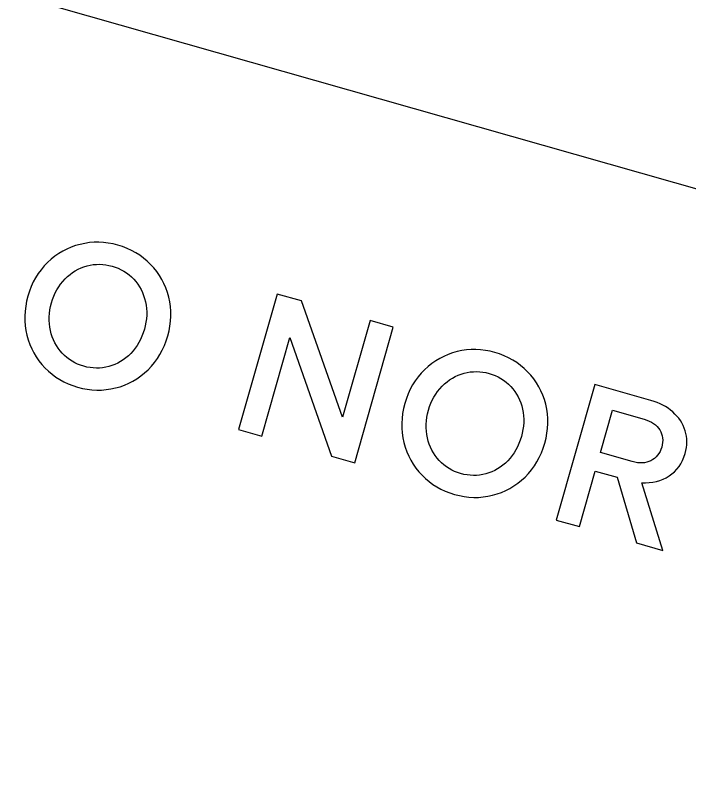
# Model space of a CAD drawing. Extents: x 530818 to 531740, y 6542340 to 6544024.
# Drawn here: x 531402.11 to 531416.54, y 6543140.82 to 6543157.29 of the extents above; entities that cross this region are included whole.
import ezdxf

# ---------------------------------------------------------------- set-up
doc = ezdxf.new("R2010")
doc.units = 0
doc.layers.add('Vormistus', color=7, linetype='Continuous')

msp = doc.modelspace()

# ---------------------------------------------------------------- linework, layer by layer
at = {"layer": 'Vormistus'}
for p, q in [((531528.617, 6543121.748), (531355.483, 6543170.986)), ((531403.399, 6543152.363), (531403.304, 6543152.329)), ((531403.497, 6543152.39), (531403.399, 6543152.363)), ((531403.597, 6543152.412), (531403.497, 6543152.39)), ((531403.697, 6543152.427), (531403.597, 6543152.412)), ((531403.797, 6543152.435), (531403.697, 6543152.427)), ((531403.898, 6543152.436), (531403.797, 6543152.435)), ((531404, 6543152.431), (531403.898, 6543152.436)), ((531404.101, 6543152.418), (531404, 6543152.431)), ((531404.203, 6543152.399), (531404.101, 6543152.418)), ((531404.306, 6543152.373), (531404.203, 6543152.399)), ((531404.408, 6543152.341), (531404.306, 6543152.373)), ((531403.038, 6543152.192), (531402.955, 6543152.134)), ((531403.123, 6543152.243), (531403.038, 6543152.192)), ((531403.212, 6543152.289), (531403.123, 6543152.243)), ((531403.304, 6543152.329), (531403.212, 6543152.289)), ((531404.505, 6543152.303), (531404.408, 6543152.341)), ((531404.599, 6543152.26), (531404.505, 6543152.303)), ((531404.688, 6543152.211), (531404.599, 6543152.26)), ((531404.774, 6543152.157), (531404.688, 6543152.211)), ((531402.876, 6543152.071), (531402.799, 6543152.002)), ((531402.955, 6543152.134), (531402.876, 6543152.071)), ((531404.856, 6543152.097), (531404.774, 6543152.157)), ((531404.933, 6543152.032), (531404.856, 6543152.097)), ((531405.006, 6543151.961), (531404.933, 6543152.032)), ((531402.727, 6543151.927), (531402.66, 6543151.848)), ((531402.799, 6543152.002), (531402.727, 6543151.927)), ((531403.394, 6543151.823), (531403.454, 6543151.856)), ((531403.454, 6543151.856), (531403.516, 6543151.885)), ((531403.516, 6543151.885), (531403.58, 6543151.909)), ((531403.58, 6543151.909), (531403.646, 6543151.929)), ((531403.646, 6543151.929), (531403.713, 6543151.945)), ((531403.713, 6543151.945), (531403.78, 6543151.956)), ((531403.78, 6543151.956), (531403.847, 6543151.962)), ((531403.847, 6543151.962), (531403.914, 6543151.964)), ((531403.914, 6543151.964), (531403.981, 6543151.961)), ((531403.981, 6543151.961), (531404.048, 6543151.953)), ((531404.048, 6543151.953), (531404.115, 6543151.941)), ((531404.115, 6543151.941), (531404.183, 6543151.924)), ((531404.183, 6543151.924), (531404.25, 6543151.903)), ((531404.25, 6543151.903), (531404.314, 6543151.878)), ((531404.314, 6543151.878), (531404.376, 6543151.848)), ((531405.075, 6543151.886), (531405.006, 6543151.961)), ((531405.138, 6543151.807), (531405.075, 6543151.886)), ((531402.599, 6543151.765), (531402.544, 6543151.677)), ((531402.66, 6543151.848), (531402.599, 6543151.765)), ((531403.175, 6543151.65), (531403.227, 6543151.7)), ((531403.227, 6543151.7), (531403.281, 6543151.745)), ((531403.281, 6543151.745), (531403.337, 6543151.786)), ((531403.337, 6543151.786), (531403.394, 6543151.823)), ((531404.376, 6543151.848), (531404.435, 6543151.815)), ((531404.435, 6543151.815), (531404.491, 6543151.779)), ((531404.491, 6543151.779), (531404.545, 6543151.738)), ((531404.545, 6543151.738), (531404.597, 6543151.693)), ((531404.597, 6543151.693), (531404.646, 6543151.645)), ((531405.196, 6543151.725), (531405.138, 6543151.807)), ((531405.247, 6543151.639), (531405.196, 6543151.725)), ((531402.494, 6543151.585), (531402.449, 6543151.488)), ((531402.544, 6543151.677), (531402.494, 6543151.585)), ((531403.038, 6543151.482), (531403.08, 6543151.541)), ((531403.08, 6543151.541), (531403.125, 6543151.597)), ((531403.125, 6543151.597), (531403.175, 6543151.65)), ((531404.646, 6543151.645), (531404.691, 6543151.593)), ((531404.691, 6543151.593), (531404.732, 6543151.539)), ((531404.732, 6543151.539), (531404.77, 6543151.482)), ((531405.293, 6543151.55), (531405.247, 6543151.639)), ((531405.333, 6543151.458), (531405.293, 6543151.55)), ((531402.41, 6543151.387), (531402.377, 6543151.281)), ((531402.449, 6543151.488), (531402.41, 6543151.387)), ((531402.965, 6543151.353), (531402.999, 6543151.419)), ((531402.999, 6543151.419), (531403.038, 6543151.482)), ((531404.77, 6543151.482), (531404.803, 6543151.423)), ((531404.803, 6543151.423), (531404.833, 6543151.361)), ((531404.833, 6543151.361), (531404.858, 6543151.297)), ((531405.367, 6543151.362), (531405.333, 6543151.458)), ((531405.396, 6543151.263), (531405.367, 6543151.362)), ((531402.377, 6543151.281), (531402.35, 6543151.174)), ((531402.883, 6543151.137), (531402.907, 6543151.213)), ((531402.907, 6543151.213), (531402.934, 6543151.284)), ((531402.934, 6543151.284), (531402.965, 6543151.353)), ((531404.858, 6543151.297), (531404.88, 6543151.23)), ((531404.88, 6543151.23), (531404.898, 6543151.16)), ((531405.418, 6543151.162), (531405.396, 6543151.263)), ((531407.72, 6543151.326), (531406.894, 6543148.423)), ((531408.243, 6543151.178), (531407.72, 6543151.326)), ((531402.33, 6543151.067), (531402.316, 6543150.961)), ((531402.35, 6543151.174), (531402.33, 6543151.067)), ((531402.849, 6543150.985), (531402.863, 6543151.061)), ((531402.863, 6543151.061), (531402.883, 6543151.137)), ((531404.898, 6543151.16), (531404.911, 6543151.089)), ((531404.911, 6543151.089), (531404.92, 6543151.018)), ((531405.433, 6543151.06), (531405.418, 6543151.162)), ((531405.441, 6543150.957), (531405.433, 6543151.06)), ((531409.121, 6543148.687), (531408.243, 6543151.178)), ((531402.316, 6543150.961), (531402.31, 6543150.856)), ((531402.834, 6543150.836), (531402.839, 6543150.91)), ((531402.839, 6543150.91), (531402.849, 6543150.985)), ((531404.924, 6543150.872), (531404.918, 6543150.798)), ((531404.92, 6543151.018), (531404.924, 6543150.945)), ((531404.924, 6543150.945), (531404.924, 6543150.872)), ((531405.442, 6543150.853), (531405.441, 6543150.957)), ((531402.31, 6543150.856), (531402.311, 6543150.752)), ((531402.311, 6543150.752), (531402.319, 6543150.649)), ((531402.833, 6543150.762), (531402.834, 6543150.836)), ((531402.838, 6543150.689), (531402.833, 6543150.762)), ((531404.908, 6543150.723), (531404.893, 6543150.647)), ((531404.918, 6543150.798), (531404.908, 6543150.723)), ((531405.423, 6543150.642), (531405.436, 6543150.748)), ((531405.436, 6543150.748), (531405.442, 6543150.853)), ((531409.711, 6543150.76), (531409.121, 6543148.687)), ((531410.208, 6543150.619), (531409.711, 6543150.76)), ((531402.319, 6543150.649), (531402.334, 6543150.546)), ((531402.334, 6543150.546), (531402.356, 6543150.444)), ((531402.847, 6543150.617), (531402.838, 6543150.689)), ((531402.861, 6543150.545), (531402.847, 6543150.617)), ((531402.878, 6543150.475), (531402.861, 6543150.545)), ((531404.874, 6543150.571), (531404.85, 6543150.496)), ((531404.893, 6543150.647), (531404.874, 6543150.571)), ((531405.376, 6543150.429), (531405.403, 6543150.536)), ((531405.403, 6543150.536), (531405.423, 6543150.642)), ((531409.383, 6543147.715), (531410.208, 6543150.619)), ((531402.356, 6543150.444), (531402.385, 6543150.345)), ((531402.9, 6543150.408), (531402.878, 6543150.475)), ((531402.926, 6543150.343), (531402.9, 6543150.408)), ((531404.823, 6543150.424), (531404.792, 6543150.355)), ((531404.85, 6543150.496), (531404.823, 6543150.424)), ((531405.342, 6543150.323), (531405.376, 6543150.429)), ((531407.392, 6543148.281), (531407.993, 6543150.397)), ((531407.993, 6543150.397), (531408.881, 6543147.858)), ((531402.385, 6543150.345), (531402.419, 6543150.249)), ((531402.419, 6543150.249), (531402.459, 6543150.156)), ((531402.956, 6543150.281), (531402.926, 6543150.343)), ((531402.99, 6543150.222), (531402.956, 6543150.281)), ((531403.027, 6543150.165), (531402.99, 6543150.222)), ((531404.72, 6543150.226), (531404.678, 6543150.166)), ((531404.758, 6543150.289), (531404.72, 6543150.226)), ((531404.792, 6543150.355), (531404.758, 6543150.289)), ((531405.258, 6543150.124), (531405.303, 6543150.221)), ((531405.303, 6543150.221), (531405.342, 6543150.323)), ((531402.459, 6543150.156), (531402.504, 6543150.067)), ((531402.504, 6543150.067), (531402.556, 6543149.981)), ((531403.069, 6543150.11), (531403.027, 6543150.165)), ((531403.114, 6543150.058), (531403.069, 6543150.11)), ((531403.163, 6543150.01), (531403.114, 6543150.058)), ((531404.584, 6543150.055), (531404.532, 6543150.005)), ((531404.633, 6543150.109), (531404.584, 6543150.055)), ((531404.678, 6543150.166), (531404.633, 6543150.109)), ((531405.208, 6543150.032), (531405.258, 6543150.124)), ((531411.478, 6543150.065), (531411.383, 6543150.031)), ((531411.576, 6543150.093), (531411.478, 6543150.065)), ((531411.676, 6543150.114), (531411.576, 6543150.093)), ((531411.776, 6543150.129), (531411.676, 6543150.114)), ((531411.877, 6543150.137), (531411.776, 6543150.129)), ((531411.978, 6543150.138), (531411.877, 6543150.137)), ((531412.079, 6543150.133), (531411.978, 6543150.138)), ((531412.181, 6543150.12), (531412.079, 6543150.133)), ((531412.283, 6543150.101), (531412.181, 6543150.12)), ((531412.385, 6543150.076), (531412.283, 6543150.101)), ((531412.487, 6543150.043), (531412.385, 6543150.076)), ((531412.584, 6543150.006), (531412.487, 6543150.043)), ((531402.556, 6543149.981), (531402.613, 6543149.898)), ((531402.613, 6543149.898), (531402.676, 6543149.82)), ((531403.214, 6543149.965), (531403.163, 6543150.01)), ((531403.267, 6543149.925), (531403.214, 6543149.965)), ((531403.323, 6543149.888), (531403.267, 6543149.925)), ((531403.382, 6543149.855), (531403.323, 6543149.888)), ((531404.365, 6543149.88), (531404.305, 6543149.847)), ((531404.422, 6543149.918), (531404.365, 6543149.88)), ((531404.478, 6543149.959), (531404.422, 6543149.918)), ((531404.532, 6543150.005), (531404.478, 6543149.959)), ((531405.092, 6543149.86), (531405.153, 6543149.944)), ((531405.153, 6543149.944), (531405.208, 6543150.032)), ((531411.117, 6543149.894), (531411.035, 6543149.837)), ((531411.203, 6543149.946), (531411.117, 6543149.894)), ((531411.292, 6543149.991), (531411.203, 6543149.946)), ((531411.383, 6543150.031), (531411.292, 6543149.991)), ((531412.678, 6543149.962), (531412.584, 6543150.006)), ((531412.768, 6543149.914), (531412.678, 6543149.962)), ((531412.853, 6543149.859), (531412.768, 6543149.914)), ((531402.676, 6543149.82), (531402.744, 6543149.744)), ((531402.744, 6543149.744), (531402.818, 6543149.674)), ((531403.443, 6543149.826), (531403.382, 6543149.855)), ((531403.507, 6543149.801), (531403.443, 6543149.826)), ((531403.573, 6543149.78), (531403.507, 6543149.801)), ((531403.641, 6543149.763), (531403.573, 6543149.78)), ((531403.709, 6543149.751), (531403.641, 6543149.763)), ((531403.777, 6543149.743), (531403.709, 6543149.751)), ((531403.845, 6543149.74), (531403.777, 6543149.743)), ((531403.912, 6543149.741), (531403.845, 6543149.74)), ((531403.979, 6543149.748), (531403.912, 6543149.741)), ((531404.047, 6543149.759), (531403.979, 6543149.748)), ((531404.114, 6543149.774), (531404.047, 6543149.759)), ((531404.179, 6543149.794), (531404.114, 6543149.774)), ((531404.243, 6543149.819), (531404.179, 6543149.794)), ((531404.305, 6543149.847), (531404.243, 6543149.819)), ((531404.953, 6543149.706), (531405.025, 6543149.781)), ((531405.025, 6543149.781), (531405.092, 6543149.86)), ((531410.955, 6543149.773), (531410.878, 6543149.704)), ((531411.035, 6543149.837), (531410.955, 6543149.773)), ((531412.935, 6543149.799), (531412.853, 6543149.859)), ((531413.013, 6543149.734), (531412.935, 6543149.799)), ((531413.086, 6543149.663), (531413.013, 6543149.734)), ((531402.818, 6543149.674), (531402.895, 6543149.608)), ((531402.895, 6543149.608), (531402.977, 6543149.549)), ((531402.977, 6543149.549), (531403.062, 6543149.494)), ((531404.714, 6543149.514), (531404.796, 6543149.572)), ((531404.796, 6543149.572), (531404.876, 6543149.636)), ((531404.876, 6543149.636), (531404.953, 6543149.706)), ((531410.74, 6543149.55), (531410.679, 6543149.467)), ((531410.806, 6543149.629), (531410.74, 6543149.55)), ((531410.878, 6543149.704), (531410.806, 6543149.629)), ((531411.474, 6543149.526), (531411.534, 6543149.558)), ((531411.534, 6543149.558), (531411.596, 6543149.587)), ((531411.596, 6543149.587), (531411.66, 6543149.611)), ((531411.66, 6543149.611), (531411.725, 6543149.631)), ((531411.725, 6543149.631), (531411.792, 6543149.647)), ((531411.792, 6543149.647), (531411.859, 6543149.658)), ((531411.859, 6543149.658), (531411.926, 6543149.664)), ((531411.926, 6543149.664), (531411.993, 6543149.666)), ((531411.993, 6543149.666), (531412.06, 6543149.663)), ((531412.06, 6543149.663), (531412.127, 6543149.655)), ((531412.127, 6543149.655), (531412.195, 6543149.643)), ((531412.195, 6543149.643), (531412.262, 6543149.626)), ((531412.262, 6543149.626), (531412.329, 6543149.605)), ((531412.329, 6543149.605), (531412.393, 6543149.58)), ((531412.393, 6543149.58), (531412.455, 6543149.551)), ((531412.455, 6543149.551), (531412.515, 6543149.518)), ((531413.155, 6543149.588), (531413.086, 6543149.663)), ((531413.218, 6543149.509), (531413.155, 6543149.588)), ((531403.062, 6543149.494), (531403.151, 6543149.446)), ((531403.151, 6543149.446), (531403.244, 6543149.403)), ((531403.244, 6543149.403), (531403.341, 6543149.365)), ((531404.447, 6543149.377), (531404.539, 6543149.417)), ((531404.539, 6543149.417), (531404.628, 6543149.463)), ((531404.628, 6543149.463), (531404.714, 6543149.514)), ((531410.679, 6543149.467), (531410.623, 6543149.379)), ((531411.254, 6543149.353), (531411.306, 6543149.402)), ((531411.306, 6543149.402), (531411.36, 6543149.448)), ((531411.36, 6543149.448), (531411.416, 6543149.489)), ((531411.416, 6543149.489), (531411.474, 6543149.526)), ((531412.515, 6543149.518), (531412.571, 6543149.481)), ((531412.571, 6543149.481), (531412.625, 6543149.44)), ((531412.625, 6543149.44), (531412.676, 6543149.395)), ((531412.676, 6543149.395), (531412.725, 6543149.347)), ((531413.275, 6543149.427), (531413.218, 6543149.509)), ((531413.327, 6543149.342), (531413.275, 6543149.427)), ((531414.526, 6543149.39), (531413.701, 6543146.487)), ((531415.729, 6543149.049), (531414.526, 6543149.39)), ((531403.341, 6543149.365), (531403.441, 6543149.333)), ((531403.441, 6543149.333), (531403.545, 6543149.307)), ((531403.545, 6543149.307), (531403.648, 6543149.288)), ((531403.648, 6543149.288), (531403.75, 6543149.275)), ((531403.75, 6543149.275), (531403.852, 6543149.27)), ((531403.852, 6543149.27), (531403.953, 6543149.271)), ((531403.953, 6543149.271), (531404.054, 6543149.279)), ((531404.054, 6543149.279), (531404.154, 6543149.294)), ((531404.154, 6543149.294), (531404.254, 6543149.315)), ((531404.254, 6543149.315), (531404.352, 6543149.343)), ((531404.352, 6543149.343), (531404.447, 6543149.377)), ((531410.573, 6543149.287), (531410.529, 6543149.19)), ((531410.623, 6543149.379), (531410.573, 6543149.287)), ((531411.117, 6543149.184), (531411.159, 6543149.243)), ((531411.159, 6543149.243), (531411.205, 6543149.3)), ((531411.205, 6543149.3), (531411.254, 6543149.353)), ((531412.725, 6543149.347), (531412.77, 6543149.295)), ((531412.77, 6543149.295), (531412.812, 6543149.241)), ((531412.812, 6543149.241), (531412.849, 6543149.184)), ((531413.372, 6543149.253), (531413.327, 6543149.342)), ((531413.412, 6543149.16), (531413.372, 6543149.253)), ((531410.49, 6543149.089), (531410.456, 6543148.984)), ((531410.529, 6543149.19), (531410.49, 6543149.089)), ((531411.013, 6543148.987), (531411.044, 6543149.056)), ((531411.044, 6543149.056), (531411.079, 6543149.121)), ((531411.079, 6543149.121), (531411.117, 6543149.184)), ((531412.849, 6543149.184), (531412.882, 6543149.125)), ((531412.882, 6543149.125), (531412.912, 6543149.063)), ((531412.912, 6543149.063), (531412.938, 6543148.999)), ((531413.446, 6543149.065), (531413.412, 6543149.16)), ((531413.475, 6543148.965), (531413.446, 6543149.065)), ((531410.456, 6543148.984), (531410.429, 6543148.876)), ((531410.963, 6543148.84), (531410.986, 6543148.915)), ((531410.986, 6543148.915), (531411.013, 6543148.987)), ((531412.938, 6543148.999), (531412.96, 6543148.932)), ((531412.96, 6543148.932), (531412.977, 6543148.863)), ((531413.497, 6543148.864), (531413.475, 6543148.965)), ((531415.797, 6543149.027), (531415.729, 6543149.049)), ((531415.863, 6543149.003), (531415.797, 6543149.027)), ((531415.925, 6543148.977), (531415.863, 6543149.003)), ((531415.985, 6543148.947), (531415.925, 6543148.977)), ((531416.043, 6543148.915), (531415.985, 6543148.947)), ((531416.097, 6543148.88), (531416.043, 6543148.915)), ((531410.409, 6543148.769), (531410.396, 6543148.663)), ((531410.429, 6543148.876), (531410.409, 6543148.769)), ((531410.928, 6543148.687), (531410.943, 6543148.763)), ((531410.943, 6543148.763), (531410.963, 6543148.84)), ((531412.977, 6543148.863), (531412.991, 6543148.792)), ((531412.991, 6543148.792), (531413, 6543148.72)), ((531413.512, 6543148.762), (531413.497, 6543148.864)), ((531413.52, 6543148.659), (531413.512, 6543148.762)), ((531414.649, 6543147.93), (531414.907, 6543148.838)), ((531414.907, 6543148.838), (531415.583, 6543148.646)), ((531416.149, 6543148.841), (531416.097, 6543148.88)), ((531416.199, 6543148.801), (531416.149, 6543148.841)), ((531416.245, 6543148.757), (531416.199, 6543148.801)), ((531416.287, 6543148.712), (531416.245, 6543148.757)), ((531410.396, 6543148.663), (531410.39, 6543148.558)), ((531410.39, 6543148.558), (531410.391, 6543148.454)), ((531410.913, 6543148.538), (531410.918, 6543148.612)), ((531410.918, 6543148.612), (531410.928, 6543148.687)), ((531413.003, 6543148.574), (531412.998, 6543148.5)), ((531413, 6543148.72), (531413.004, 6543148.647)), ((531413.004, 6543148.647), (531413.003, 6543148.574)), ((531413.521, 6543148.555), (531413.52, 6543148.659)), ((531415.583, 6543148.646), (531415.64, 6543148.628)), ((531415.64, 6543148.628), (531415.693, 6543148.607)), ((531415.693, 6543148.607), (531415.741, 6543148.582)), ((531415.741, 6543148.582), (531415.786, 6543148.555)), ((531416.326, 6543148.665), (531416.287, 6543148.712)), ((531416.361, 6543148.616), (531416.326, 6543148.665)), ((531416.392, 6543148.565), (531416.361, 6543148.616)), ((531416.419, 6543148.512), (531416.392, 6543148.565)), ((531406.894, 6543148.423), (531407.392, 6543148.281)), ((531410.391, 6543148.454), (531410.399, 6543148.351)), ((531410.913, 6543148.464), (531410.913, 6543148.538)), ((531410.917, 6543148.391), (531410.913, 6543148.464)), ((531410.926, 6543148.319), (531410.917, 6543148.391)), ((531412.988, 6543148.425), (531412.973, 6543148.35)), ((531412.998, 6543148.5), (531412.988, 6543148.425)), ((531413.502, 6543148.345), (531413.515, 6543148.45)), ((531413.515, 6543148.45), (531413.521, 6543148.555)), ((531415.786, 6543148.555), (531415.825, 6543148.525)), ((531415.825, 6543148.525), (531415.861, 6543148.493)), ((531415.861, 6543148.493), (531415.892, 6543148.457)), ((531415.892, 6543148.457), (531415.92, 6543148.418)), ((531415.92, 6543148.418), (531415.942, 6543148.377)), ((531416.443, 6543148.457), (531416.419, 6543148.512)), ((531416.463, 6543148.4), (531416.443, 6543148.457)), ((531416.479, 6543148.342), (531416.463, 6543148.4)), ((531410.399, 6543148.351), (531410.414, 6543148.248)), ((531410.414, 6543148.248), (531410.436, 6543148.147)), ((531410.94, 6543148.247), (531410.926, 6543148.319)), ((531410.958, 6543148.178), (531410.94, 6543148.247)), ((531412.953, 6543148.273), (531412.93, 6543148.198)), ((531412.973, 6543148.35), (531412.953, 6543148.273)), ((531413.455, 6543148.131), (531413.482, 6543148.238)), ((531413.482, 6543148.238), (531413.502, 6543148.345)), ((531415.942, 6543148.377), (531415.959, 6543148.335)), ((531415.959, 6543148.335), (531415.972, 6543148.291)), ((531415.972, 6543148.291), (531415.98, 6543148.246)), ((531415.98, 6543148.246), (531415.982, 6543148.199)), ((531416.491, 6543148.283), (531416.479, 6543148.342)), ((531416.498, 6543148.223), (531416.491, 6543148.283)), ((531410.436, 6543148.147), (531410.464, 6543148.047)), ((531410.98, 6543148.11), (531410.958, 6543148.178)), ((531411.005, 6543148.045), (531410.98, 6543148.11)), ((531412.902, 6543148.126), (531412.872, 6543148.057)), ((531412.93, 6543148.198), (531412.902, 6543148.126)), ((531413.421, 6543148.025), (531413.455, 6543148.131)), ((531415.972, 6543148.101), (531415.96, 6543148.05)), ((531415.98, 6543148.151), (531415.972, 6543148.101)), ((531415.982, 6543148.199), (531415.98, 6543148.151)), ((531416.491, 6543148.039), (531416.498, 6543148.101)), ((531416.5, 6543148.162), (531416.498, 6543148.223)), ((531416.498, 6543148.101), (531416.5, 6543148.162)), ((531410.464, 6543148.047), (531410.498, 6543147.951)), ((531410.498, 6543147.951), (531410.538, 6543147.858)), ((531411.035, 6543147.983), (531411.005, 6543148.045)), ((531411.069, 6543147.924), (531411.035, 6543147.983)), ((531411.107, 6543147.867), (531411.069, 6543147.924)), ((531412.799, 6543147.928), (531412.757, 6543147.868)), ((531412.837, 6543147.991), (531412.799, 6543147.928)), ((531412.872, 6543148.057), (531412.837, 6543147.991)), ((531413.338, 6543147.827), (531413.382, 6543147.924)), ((531413.382, 6543147.924), (531413.421, 6543148.025)), ((531415.325, 6543147.738), (531414.649, 6543147.93)), ((531415.9, 6543147.912), (531415.873, 6543147.873)), ((531415.924, 6543147.954), (531415.9, 6543147.912)), ((531415.944, 6543148), (531415.924, 6543147.954)), ((531415.96, 6543148.05), (531415.944, 6543148)), ((531416.438, 6543147.834), (531416.464, 6543147.911)), ((531416.464, 6543147.911), (531416.48, 6543147.975)), ((531416.48, 6543147.975), (531416.491, 6543148.039)), ((531408.881, 6543147.858), (531409.383, 6543147.715)), ((531410.538, 6543147.858), (531410.584, 6543147.769)), ((531410.584, 6543147.769), (531410.635, 6543147.683)), ((531411.148, 6543147.812), (531411.107, 6543147.867)), ((531411.193, 6543147.761), (531411.148, 6543147.812)), ((531411.242, 6543147.712), (531411.193, 6543147.761)), ((531412.663, 6543147.757), (531412.611, 6543147.707)), ((531412.712, 6543147.811), (531412.663, 6543147.757)), ((531412.757, 6543147.868), (531412.712, 6543147.811)), ((531413.232, 6543147.646), (531413.288, 6543147.734)), ((531413.288, 6543147.734), (531413.338, 6543147.827)), ((531415.383, 6543147.723), (531415.325, 6543147.738)), ((531415.688, 6543147.738), (531415.642, 6543147.723)), ((531415.731, 6543147.757), (531415.688, 6543147.738)), ((531415.772, 6543147.78), (531415.731, 6543147.757)), ((531415.809, 6543147.807), (531415.772, 6543147.78)), ((531415.843, 6543147.838), (531415.809, 6543147.807)), ((531415.873, 6543147.873), (531415.843, 6543147.838)), ((531416.373, 6543147.694), (531416.408, 6543147.762)), ((531416.408, 6543147.762), (531416.438, 6543147.834)), ((531410.635, 6543147.683), (531410.692, 6543147.601)), ((531410.692, 6543147.601), (531410.755, 6543147.522)), ((531411.293, 6543147.668), (531411.242, 6543147.712)), ((531411.347, 6543147.627), (531411.293, 6543147.668)), ((531411.403, 6543147.59), (531411.347, 6543147.627)), ((531411.461, 6543147.557), (531411.403, 6543147.59)), ((531412.444, 6543147.583), (531412.384, 6543147.55)), ((531412.502, 6543147.62), (531412.444, 6543147.583)), ((531412.557, 6543147.662), (531412.502, 6543147.62)), ((531412.611, 6543147.707), (531412.557, 6543147.662)), ((531413.171, 6543147.562), (531413.232, 6543147.646)), ((531415.439, 6543147.714), (531415.383, 6543147.723)), ((531415.493, 6543147.709), (531415.439, 6543147.714)), ((531415.545, 6543147.709), (531415.493, 6543147.709)), ((531415.595, 6543147.714), (531415.545, 6543147.709)), ((531415.642, 6543147.723), (531415.595, 6543147.714)), ((531416.236, 6543147.521), (531416.287, 6543147.574)), ((531416.287, 6543147.574), (531416.332, 6543147.632)), ((531416.332, 6543147.632), (531416.373, 6543147.694)), ((531410.755, 6543147.522), (531410.824, 6543147.447)), ((531410.824, 6543147.447), (531410.897, 6543147.376)), ((531411.522, 6543147.529), (531411.461, 6543147.557)), ((531411.586, 6543147.504), (531411.522, 6543147.529)), ((531411.652, 6543147.482), (531411.586, 6543147.504)), ((531411.72, 6543147.465), (531411.652, 6543147.482)), ((531411.789, 6543147.453), (531411.72, 6543147.465)), ((531411.856, 6543147.445), (531411.789, 6543147.453)), ((531411.924, 6543147.442), (531411.856, 6543147.445)), ((531411.992, 6543147.444), (531411.924, 6543147.442)), ((531412.059, 6543147.45), (531411.992, 6543147.444)), ((531412.126, 6543147.461), (531412.059, 6543147.45)), ((531412.193, 6543147.476), (531412.126, 6543147.461)), ((531412.259, 6543147.497), (531412.193, 6543147.476)), ((531412.322, 6543147.521), (531412.259, 6543147.497)), ((531412.384, 6543147.55), (531412.322, 6543147.521)), ((531412.955, 6543147.338), (531413.032, 6543147.408)), ((531413.032, 6543147.408), (531413.104, 6543147.483)), ((531413.104, 6543147.483), (531413.171, 6543147.562)), ((531414.198, 6543146.346), (531414.537, 6543147.536)), ((531414.537, 6543147.536), (531415.005, 6543147.403)), ((531416.056, 6543147.393), (531416.12, 6543147.431)), ((531416.12, 6543147.431), (531416.181, 6543147.474)), ((531416.181, 6543147.474), (531416.236, 6543147.521)), ((531410.897, 6543147.376), (531410.975, 6543147.311)), ((531410.975, 6543147.311), (531411.056, 6543147.251)), ((531411.056, 6543147.251), (531411.141, 6543147.197)), ((531412.793, 6543147.217), (531412.876, 6543147.275)), ((531412.876, 6543147.275), (531412.955, 6543147.338)), ((531415.005, 6543147.403), (531415.422, 6543145.998)), ((531415.982, 6543145.838), (531415.532, 6543147.284)), ((531415.532, 6543147.284), (531415.615, 6543147.283)), ((531415.615, 6543147.283), (531415.695, 6543147.288)), ((531415.695, 6543147.288), (531415.772, 6543147.298)), ((531415.772, 6543147.298), (531415.847, 6543147.313)), ((531415.847, 6543147.313), (531415.92, 6543147.335)), ((531415.92, 6543147.335), (531415.989, 6543147.361)), ((531415.989, 6543147.361), (531416.056, 6543147.393)), ((531411.141, 6543147.197), (531411.23, 6543147.148)), ((531411.23, 6543147.148), (531411.323, 6543147.105)), ((531411.323, 6543147.105), (531411.42, 6543147.067)), ((531412.432, 6543147.045), (531412.527, 6543147.079)), ((531412.527, 6543147.079), (531412.619, 6543147.119)), ((531412.619, 6543147.119), (531412.707, 6543147.165)), ((531412.707, 6543147.165), (531412.793, 6543147.217)), ((531411.42, 6543147.067), (531411.521, 6543147.036)), ((531411.521, 6543147.036), (531411.624, 6543147.009)), ((531411.624, 6543147.009), (531411.727, 6543146.99)), ((531411.727, 6543146.99), (531411.829, 6543146.978)), ((531411.829, 6543146.978), (531411.931, 6543146.972)), ((531411.931, 6543146.972), (531412.033, 6543146.973)), ((531412.033, 6543146.973), (531412.133, 6543146.981)), ((531412.133, 6543146.981), (531412.234, 6543146.996)), ((531412.234, 6543146.996), (531412.334, 6543147.017)), ((531412.334, 6543147.017), (531412.432, 6543147.045)), ((531413.701, 6543146.487), (531414.198, 6543146.346)), ((531415.422, 6543145.998), (531415.982, 6543145.838))]:
    msp.add_line(p, q, dxfattribs=at)

# ---------------------------------------------------------------- texts
for s, height, p in [('    - Risu-Suurküla kruusakarjääri markšeiderimõõdistamise aruanne, Mäebüroo Nord OÜ 10.11.2023.', 3, (531350.946, 6543192.253)), ('3. Katastriüksuste ja kitsenduste andmed: Maa- ja Ruumiamet 2025.', 3, (531349.715, 6543187.925)), ('5. Looduskaitsega seotud kitsendused: EELIS (Eesti looduse infosüsteem), ', 3, (531347.253, 6543179.268)), ('+372 613 9810', 2, (531395.594, 6543140.4))]:
    msp.add_text(s, height=height, rotation=344.1245, dxfattribs=at).set_placement(p)

doc.saveas('drawing.dxf')
